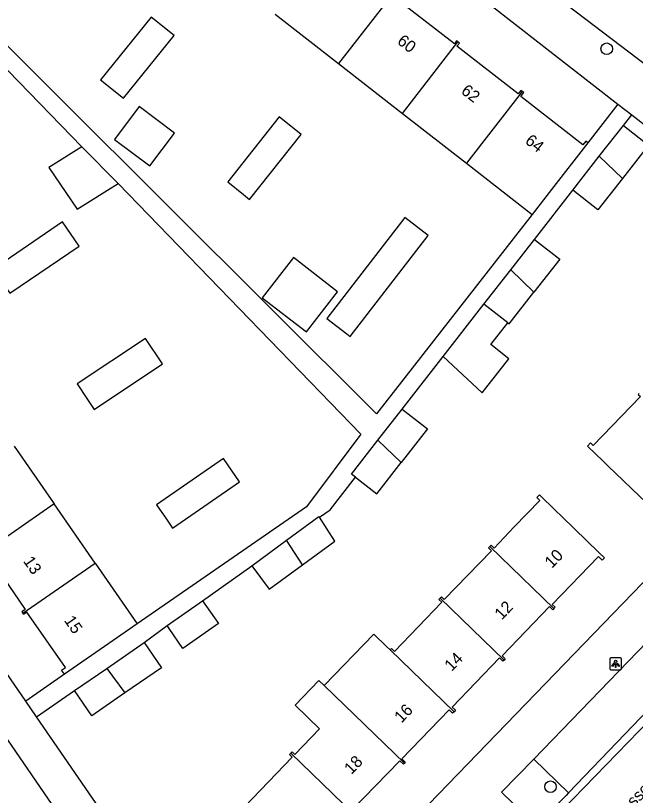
# Model space of a CAD drawing. Extents: x 157466 to 158888, y 383063 to 384677.
# Drawn here: x 158554.5 to 158606.9, y 383917.9 to 383983.8 of the extents above; entities that cross this region are included whole.
import ezdxf

# ---------------------------------------------------------------- set-up
doc = ezdxf.new("R2010")
doc.units = 0
for name, color, linetype in [('IMGEO_Boom', 7, 'Continuous'), ('IMGEO_Groenvoorziening', 7, 'Continuous'), ('IMGEO_Lichtpunt', 7, 'Continuous'), ('IMGEO_Openbare_ruimte_label', 7, 'Continuous'), ('IMGEO_Pand', 7, 'Continuous'), ('IMGEO_Pand_nummerreeks', 7, 'Continuous'), ('IMGEO_Rijbaan_lokaal_open', 7, 'Continuous'), ('IMGEO_Voetpad_open', 7, 'Continuous')]:
    doc.layers.add(name, color=color, linetype=linetype)

msp = doc.modelspace()

# ---------------------------------------------------------------- linework, layer by layer
at = {"layer": 'IMGEO_Boom'}
for centre in [(158604.481, 383980.987), (158599.733, 383918.608)]:
    msp.add_circle(centre, 0.489, dxfattribs=at)
at = {"layer": 'IMGEO_Groenvoorziening'}
msp.add_lwpolyline([(158598.313, 383920.947), (158601.261, 383918.093)], dxfattribs=at)
at = {"layer": 'IMGEO_Lichtpunt'}
for p, q in [((158604.74, 383929.4), (158604.74, 383928.593)), ((158604.74, 383929.4), (158604.74, 383928.593)), ((158605.642, 383929.495), (158604.834, 383929.495)), ((158605.642, 383929.495), (158604.834, 383929.495)), ((158605.736, 383928.593), (158605.736, 383929.4)), ((158605.736, 383928.593), (158605.736, 383929.4)), ((158604.834, 383928.499), (158605.642, 383928.499)), ((158604.834, 383928.499), (158605.642, 383928.499))]:
    msp.add_line(p, q, dxfattribs=at)
for points in [[(158605.114, 383929.064), (158605.153, 383929.036), (158604.965, 383928.774), (158604.927, 383928.801), (158605.114, 383929.064)], [(158605.216, 383929.016), (158605.263, 383929.016), (158605.263, 383928.694), (158605.216, 383928.694), (158605.216, 383929.016)], [(158605.326, 383929.036), (158605.364, 383929.063), (158605.551, 383928.801), (158605.512, 383928.773), (158605.326, 383929.036)]]:
    msp.add_lwpolyline(points, dxfattribs=at)
msp.add_circle((158605.239, 383929.198), 0.0994, dxfattribs=at)
for centre, start, end in [((158604.834, 383929.4), 90, 180), ((158604.834, 383929.4), 90, 180), ((158605.642, 383929.4), 0, 90), ((158605.642, 383929.4), 0, 90), ((158604.834, 383928.593), 180, 270), ((158604.834, 383928.593), 180, 270), ((158605.642, 383928.593), 270, 0), ((158605.642, 383928.593), 270, 360)]:
    msp.add_arc(centre, 0.0946, start, end, dxfattribs=at)
at = {"layer": 'IMGEO_Pand'}
for points in [[(158586.532, 383985.792), (158581.818, 383979.733)], [(158591.912, 383981.563), (158591.795, 383981.654), (158591.61, 383981.417), (158586.442, 383985.438), (158586.648, 383985.702), (158586.532, 383985.792)], [(158563.631, 383976.798), (158567.92, 383982.109), (158565.991, 383983.666), (158561.703, 383978.355), (158563.631, 383976.798)], [(158576.454, 383983.916), (158581.818, 383979.733)], [(158587.215, 383975.525), (158591.912, 383981.563)], [(158597.35, 383977.372), (158597.225, 383977.47), (158596.994, 383977.174), (158591.818, 383981.2), (158592.029, 383981.472), (158591.912, 383981.563)], [(158581.818, 383979.733), (158587.215, 383975.525)], [(158597.35, 383977.372), (158592.628, 383971.303)], [(158602.884, 383973.036), (158602.71, 383973.171), (158602.477, 383972.871), (158597.225, 383976.957), (158597.474, 383977.276), (158597.35, 383977.372)], [(158562.872, 383973.323), (158565.872, 383971.078), (158567.955, 383973.861), (158564.955, 383976.106), (158562.872, 383973.323)], [(158573.785, 383968.659), (158574.29, 383968.245), (158578.658, 383973.746), (158576.803, 383975.219), (158572.457, 383969.746), (158573.785, 383968.659)], [(158587.215, 383975.525), (158592.628, 383971.303)], [(158603.858, 383971.908), (158605.89, 383974.509)], [(158605.89, 383974.509), (158608.026, 383972.841), (158605.82, 383970.018)], [(158560.123, 383972.686), (158557.341, 383970.951), (158559.728, 383967.423), (158563.196, 383969.585)], [(158560.123, 383972.686), (158563.196, 383969.585)], [(158602.884, 383973.036), (158599.815, 383969.09), (158598.173, 383966.979)], [(158601.608, 383969.028), (158603.858, 383971.908)], [(158603.858, 383971.908), (158605.82, 383970.018)], [(158592.628, 383971.303), (158598.173, 383966.979)], [(158605.82, 383970.018), (158603.743, 383967.36), (158601.608, 383969.028)], [(158582.508, 383956.9), (158582.81, 383956.666), (158589.407, 383965.209), (158587.433, 383966.734), (158580.836, 383958.191), (158582.508, 383956.9)], [(158553.363, 383961.285), (158554.024, 383960.314), (158559.883, 383964.308), (158558.491, 383966.35), (158552.633, 383962.357), (158553.363, 383961.285)], [(158596.375, 383962.308), (158598.381, 383964.876)], [(158598.381, 383964.876), (158600.517, 383963.208), (158598.336, 383960.417)], [(158575.367, 383959.939), (158579.112, 383957.048), (158581.742, 383960.453), (158577.997, 383963.344), (158575.367, 383959.939)], [(158594.099, 383959.395), (158596.375, 383962.308)], [(158598.336, 383960.417), (158596.375, 383962.308)], [(158596.117, 383957.819), (158596.234, 383957.727), (158598.336, 383960.417)], [(158590.653, 383954.984), (158594.099, 383959.395)], [(158596.117, 383957.819), (158594.099, 383959.395)], [(158590.653, 383954.984), (158593.964, 383951.889), (158596.218, 383954.773), (158594.678, 383955.977), (158596.117, 383957.819)], [(158560.533, 383951.435), (158561.155, 383950.502), (158566.941, 383954.359), (158565.509, 383956.507), (158559.723, 383952.65), (158560.533, 383951.435)], [(158607.223, 383951.855), (158607.142, 383951.771), (158607.337, 383951.583), (158603.348, 383947.444), (158603.108, 383947.674), (158602.849, 383947.406), (158604.174, 383946.129), (158604.584, 383945.733), (158607.875, 383942.562), (158608.185, 383942.264), (158608.438, 383942.526), (158608.2, 383942.755), (158612.175, 383946.88), (158612.467, 383946.599), (158612.568, 383946.705)], [(158585.144, 383947.903), (158587.188, 383950.52)], [(158587.188, 383950.52), (158589.324, 383948.852), (158587.102, 383946.009)], [(158554.405, 383947.398), (158557.79, 383942.506)], [(158583.248, 383944.772), (158582.906, 383945.039), (158585.144, 383947.903)], [(158587.102, 383946.009), (158585.144, 383947.903)], [(158567.263, 383941.234), (158567.794, 383940.466), (158573.445, 383944.372), (158572.081, 383946.344), (158566.43, 383942.439), (158567.263, 383941.234)], [(158583.248, 383944.772), (158585.041, 383943.371), (158587.102, 383946.009)], [(158594.594, 383938.914), (158594.705, 383939.029), (158594.958, 383938.784), (158596.673, 383940.563), (158598.845, 383942.809), (158598.585, 383943.06), (158598.793, 383943.276), (158600.149, 383941.965), (158600.69, 383941.441), (158603.851, 383938.385), (158604.285, 383937.966), (158604.095, 383937.77), (158603.796, 383938.059), (158599.875, 383934.004), (158600.117, 383933.771), (158600.016, 383933.667)], [(158557.79, 383942.506), (158551.687, 383938.284)], [(158561.243, 383937.516), (158557.79, 383942.506)], [(158577.42, 383939.439), (158580.161, 383941.45), (158580.207, 383941.38)], [(158578.777, 383937.364), (158581.518, 383939.376), (158580.207, 383941.38)], [(158574.493, 383937.291), (158577.42, 383939.439)], [(158578.777, 383937.364), (158577.42, 383939.439)], [(158590.398, 383934.555), (158590.509, 383934.67), (158590.759, 383934.429), (158594.736, 383938.554), (158594.483, 383938.799), (158594.594, 383938.914)], [(158594.594, 383938.914), (158600.016, 383933.667)], [(158551.687, 383938.284), (158551.778, 383938.153), (158552.055, 383938.345), (158555.339, 383933.6), (158555.044, 383933.396), (158555.123, 383933.283)], [(158555.123, 383933.283), (158561.243, 383937.516)], [(158561.243, 383937.516), (158564.805, 383932.369)], [(158574.493, 383937.291), (158575.957, 383935.295), (158578.777, 383937.364)], [(158567.324, 383932.232), (158570.319, 383934.329)], [(158570.319, 383934.329), (158571.66, 383932.392), (158568.664, 383930.295), (158567.502, 383931.974), (158567.324, 383932.232)], [(158586.178, 383930.171), (158586.289, 383930.286), (158586.535, 383930.048), (158590.537, 383934.198), (158590.287, 383934.44), (158590.398, 383934.555)], [(158595.811, 383929.317), (158590.398, 383934.555)], [(158600.016, 383933.667), (158599.917, 383933.564), (158599.646, 383933.826), (158595.637, 383929.681), (158595.908, 383929.418), (158595.811, 383929.317)], [(158558.656, 383928.113), (158558.413, 383928.464), (158558.727, 383928.682), (158555.485, 383933.366), (158555.201, 383933.17), (158555.123, 383933.283)], [(158564.805, 383932.369), (158562.768, 383930.959), (158558.656, 383928.113)], [(158580.597, 383927.158), (158584.802, 383931.503), (158585.876, 383930.463), (158586.178, 383930.171)], [(158562.231, 383928.608), (158565.392, 383930.786)], [(158565.392, 383930.786), (158566.851, 383928.668), (158563.764, 383926.541)], [(158586.178, 383930.171), (158591.577, 383924.946)], [(158595.811, 383929.317), (158595.71, 383929.213), (158595.424, 383929.491), (158591.411, 383925.34), (158591.693, 383925.067), (158591.577, 383924.946)], [(158559.5, 383926.727), (158562.231, 383928.608)], [(158562.231, 383928.608), (158563.764, 383926.541)], [(158577.782, 383921.449), (158577.893, 383921.564), (158578.133, 383921.333), (158580.209, 383923.487), (158578.143, 383925.486), (158580.166, 383927.576), (158580.597, 383927.158)], [(158580.597, 383927.158), (158587.381, 383920.595)], [(158563.764, 383926.541), (158560.959, 383924.609), (158559.5, 383926.727)], [(158591.577, 383924.946), (158591.459, 383924.824), (158591.181, 383925.092), (158587.179, 383920.953), (158587.462, 383920.679), (158587.381, 383920.595)], [(158573.545, 383917.047), (158573.656, 383917.162), (158573.891, 383916.931), (158577.911, 383921.102), (158577.671, 383921.334), (158577.782, 383921.449)], [(158583.115, 383916.288), (158577.782, 383921.449)], [(158587.381, 383920.595), (158587.299, 383920.51), (158586.991, 383920.807), (158582.933, 383916.609), (158583.186, 383916.361), (158583.115, 383916.288)]]:
    msp.add_lwpolyline(points, dxfattribs=at)
at = {"layer": 'IMGEO_Rijbaan_lokaal_open'}
for points in [[(158630.565, 383961.863), (158630.37, 383962.018), (158627.813, 383964.002), (158611.623, 383976.705), (158598.155, 383986.96), (158588.572, 383994.44), (158583.4, 383998.791), (158583.158, 383999.017)], [(158518.301, 383974.414), (158539.744, 383943.091), (158563.43, 383908.58), (158567.019, 383903.327), (158570.584, 383898.157), (158570.716, 383897.996)], [(158580.646, 383896.169), (158580.765, 383896.27), (158586.233, 383901.895), (158601.661, 383917.572), (158611.864, 383928.128), (158613.815, 383930.143)]]:
    msp.add_lwpolyline(points, dxfattribs=at)
at = {"layer": 'IMGEO_Voetpad_open'}
for points in [[(158550.952, 384018.802), (158553.024, 384017.179), (158575.043, 384000), (158605.435, 383976.316)], [(158598.173, 383966.979), (158585.04, 383950.138), (158531.476, 384003.531)], [(158537.094, 383972.414), (158551.224, 383981.851), (158560.123, 383972.686)], [(158605.435, 383976.316), (158602.884, 383973.036)], [(158605.435, 383976.316), (158606.595, 383975.412)], [(158605.89, 383974.509), (158606.595, 383975.412)], [(158606.595, 383975.412), (158619.916, 383965.031)], [(158563.196, 383969.585), (158583.698, 383948.407), (158579.105, 383942.267), (158564.805, 383932.369)], [(158598.381, 383964.876), (158601.608, 383969.028)], [(158555.385, 383925.849), (158527.765, 383966.005)], [(158626.393, 383955.347), (158574.651, 383901.833)], [(158587.188, 383950.52), (158590.653, 383954.984)], [(158580.207, 383941.38), (158581.098, 383942.021), (158583.248, 383944.772)], [(158570.319, 383934.329), (158574.493, 383937.291)], [(158565.392, 383930.786), (158567.324, 383932.232)], [(158598.313, 383920.947), (158607.862, 383930.824)], [(158558.656, 383928.113), (158555.385, 383925.849)], [(158610.765, 383928.015), (158601.261, 383918.093)], [(158556.298, 383924.522), (158559.5, 383926.727)], [(158556.298, 383924.522), (158555.385, 383925.849)], [(158571.667, 383902.177), (158556.298, 383924.522)], [(158598.524, 383915.3), (158595.594, 383918.134), (158598.313, 383920.947)], [(158601.261, 383918.093), (158601.053, 383917.876), (158598.524, 383915.3)]]:
    msp.add_lwpolyline(points, dxfattribs=at)

# ---------------------------------------------------------------- texts
at = {"layer": 'IMGEO_Openbare_ruimte_label'}
msp.add_text('Professor Huartlaan', height=1, rotation=45.81035, dxfattribs=at).set_placement((158604.562, 383914.541))
at = {"layer": 'IMGEO_Pand_nummerreeks'}
for s, rotation, p in [('60', 322.06931, (158586.7, 383981.49)), ('62', 322.06931, (158592.103, 383977.28)), ('64', 322.06931, (158597.512, 383973.064)), ('10', 45.81371, (158599.85, 383937.018)), ('13', 304.58348, (158555.127, 383937.672)), ('12', 45.81371, (158595.609, 383932.654)), ('15', 304.58348, (158558.585, 383932.656)), ('14', 45.81371, (158591.375, 383928.299)), ('16', 45.81371, (158587.138, 383923.94)), ('18', 45.81371, (158582.903, 383919.584))]:
    msp.add_text(s, height=1, rotation=rotation, dxfattribs=at).set_placement(p)

doc.saveas('drawing.dxf')
